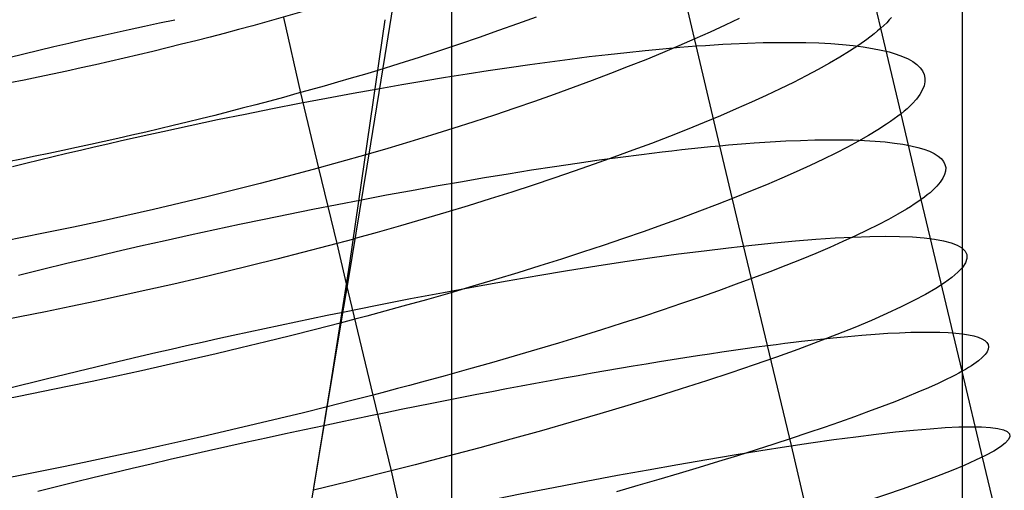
# Model space of a CAD drawing. Extents: x -383 to 1849, y -1185 to -529.
# Tile 562 of 656: x 428 to 447, y -1011 to -1002. Entities that reach past the tile are written whole.
import ezdxf

# ---------------------------------------------------------------- set-up
doc = ezdxf.new("R2010")
doc.units = 0
doc.layers.add('PREDEFINITO', color=7, linetype='CONTINUOUS')

msp = doc.modelspace()

# ---------------------------------------------------------------- linework, layer by layer
at = {"layer": 'PREDEFINITO'}
for p, q in [((436.356, -1016.516, 663.883), (436.356, -807.082, 663.883)), ((444.442, -1002.486, 491.657), (443.679, -999.275, 492.132)), ((441.404, -1004.702, 476.832), (440.523, -1000.948, 477.272)), ((445.994, -1057.153, 419.688), (445.981, -1000.962, 419.688)), ((435.353, -1001.347, 473.867), (435.095, -1002.998, 473.426)), ((430.562, -1002.448, 472.705), (430.847, -1002.386, 472.728)), ((430.847, -1002.386, 472.728), (431.132, -1002.326, 472.756)), ((433.51, -1003.705, 502.244), (433.187, -1002.287, 502.487)), ((434.434, -1006.912, 501.749), (435.1, -1002.326, 501.813)), ((437.595, -1002.405, 500.478), (437.236, -1002.533, 500.701)), ((437.947, -1002.276, 500.244), (437.595, -1002.405, 500.478)), ((441.774, -1002.302, 496.661), (441.506, -1002.43, 497.013)), ((444.552, -1002.383, 491.194), (444.499, -1002.434, 491.426)), ((444.601, -1002.332, 490.961), (444.552, -1002.383, 491.194)), ((444.646, -1002.283, 490.727), (444.601, -1002.332, 490.961)), ((429.706, -1002.637, 472.671), (429.991, -1002.573, 472.677)), ((429.991, -1002.573, 472.677), (430.276, -1002.51, 472.688)), ((430.276, -1002.51, 472.688), (430.562, -1002.448, 472.705)), ((437.236, -1002.533, 500.701), (436.872, -1002.66, 500.913)), ((441.226, -1002.559, 497.358), (440.937, -1002.689, 497.693)), ((441.506, -1002.43, 497.013), (441.226, -1002.559, 497.358)), ((444.318, -1002.591, 492.105), (444.178, -1002.697, 492.548)), ((444.382, -1002.538, 491.881), (444.318, -1002.591, 492.105)), ((444.442, -1002.486, 491.657), (444.382, -1002.538, 491.881)), ((444.499, -1002.434, 491.426), (444.442, -1002.486, 491.657)), ((444.824, -1004.098, 491.466), (444.442, -1002.486, 491.657)), ((428.853, -1002.834, 472.686), (429.137, -1002.768, 472.675)), ((429.137, -1002.768, 472.675), (429.421, -1002.702, 472.67)), ((429.421, -1002.702, 472.67), (429.706, -1002.637, 472.671)), ((436.872, -1002.66, 500.913), (436.501, -1002.787, 501.114)), ((440.937, -1002.689, 497.693), (440.637, -1002.819, 498.02)), ((441.461, -1002.79, 477.577), (441.619, -1002.781, 477.762)), ((441.619, -1002.781, 477.762), (441.926, -1002.768, 478.14)), ((441.926, -1002.768, 478.14), (442.221, -1002.759, 478.529)), ((442.221, -1002.759, 478.529), (442.503, -1002.754, 478.927)), ((442.503, -1002.754, 478.927), (442.772, -1002.753, 479.335)), ((442.772, -1002.753, 479.335), (443.028, -1002.757, 479.751)), ((443.028, -1002.757, 479.751), (443.271, -1002.765, 480.176)), ((443.271, -1002.765, 480.176), (443.501, -1002.777, 480.608)), ((443.501, -1002.777, 480.608), (443.718, -1002.794, 481.048)), ((444.178, -1002.697, 492.548), (444.024, -1002.807, 492.986)), ((428.288, -1002.97, 472.725), (428.57, -1002.902, 472.703)), ((428.57, -1002.902, 472.703), (428.853, -1002.834, 472.686)), ((436.124, -1002.912, 501.303), (435.741, -1003.036, 501.48)), ((436.501, -1002.787, 501.114), (436.124, -1002.912, 501.303)), ((439.304, -1002.981, 475.563), (439.654, -1002.942, 475.837)), ((439.654, -1002.942, 475.837), (439.997, -1002.906, 476.122)), ((439.997, -1002.906, 476.122), (440.33, -1002.875, 476.418)), ((440.327, -1002.949, 498.337), (440.009, -1003.08, 498.645)), ((440.637, -1002.819, 498.02), (440.327, -1002.949, 498.337)), ((440.33, -1002.875, 476.418), (440.654, -1002.846, 476.723)), ((440.654, -1002.846, 476.723), (440.968, -1002.822, 477.039)), ((440.968, -1002.822, 477.039), (441.136, -1002.81, 477.216)), ((441.136, -1002.81, 477.216), (441.3, -1002.799, 477.395)), ((441.3, -1002.799, 477.395), (441.461, -1002.79, 477.577)), ((443.854, -1002.918, 493.418), (443.67, -1003.032, 493.844)), ((443.718, -1002.794, 481.048), (443.921, -1002.814, 481.494)), ((444.024, -1002.807, 492.986), (443.854, -1002.918, 493.418)), ((443.921, -1002.814, 481.494), (444.111, -1002.838, 481.946)), ((444.111, -1002.838, 481.946), (444.287, -1002.867, 482.404)), ((444.287, -1002.867, 482.404), (444.449, -1002.899, 482.867)), ((444.449, -1002.899, 482.867), (444.597, -1002.935, 483.334)), ((444.597, -1002.935, 483.334), (444.73, -1002.975, 483.805)), ((428.006, -1003.039, 472.754), (428.288, -1002.97, 472.725)), ((435.095, -1002.998, 473.426), (434.825, -1004.665, 473.025)), ((435.741, -1003.036, 501.48), (435.354, -1003.159, 501.646)), ((437.823, -1003.171, 474.572), (438.204, -1003.118, 474.804)), ((438.204, -1003.118, 474.804), (438.578, -1003.069, 475.046)), ((438.578, -1003.069, 475.046), (438.945, -1003.023, 475.299)), ((438.945, -1003.023, 475.299), (439.304, -1002.981, 475.563)), ((440.009, -1003.08, 498.645), (439.681, -1003.211, 498.943)), ((443.472, -1003.148, 494.264), (443.26, -1003.267, 494.676)), ((443.67, -1003.032, 493.844), (443.472, -1003.148, 494.264)), ((444.73, -1002.975, 483.805), (444.85, -1003.019, 484.28)), ((444.85, -1003.019, 484.28), (444.955, -1003.066, 484.758)), ((444.955, -1003.066, 484.758), (445.045, -1003.117, 485.239)), ((445.045, -1003.117, 485.239), (445.12, -1003.172, 485.721)), ((435.354, -1003.159, 501.646), (434.961, -1003.281, 501.799)), ((436.643, -1003.346, 473.945), (437.042, -1003.285, 474.143)), ((437.042, -1003.285, 474.143), (437.436, -1003.226, 474.352)), ((437.436, -1003.226, 474.352), (437.823, -1003.171, 474.572)), ((439.681, -1003.211, 498.943), (439.344, -1003.342, 499.231)), ((443.26, -1003.267, 494.676), (443.034, -1003.387, 495.082)), ((445.12, -1003.172, 485.721), (445.181, -1003.231, 486.205)), ((445.181, -1003.231, 486.205), (445.227, -1003.293, 486.689)), ((445.227, -1003.293, 486.689), (445.257, -1003.358, 487.174)), ((435.414, -1003.548, 473.421), (435.828, -1003.478, 473.584)), ((435.828, -1003.478, 473.584), (436.238, -1003.411, 473.759)), ((436.238, -1003.411, 473.759), (436.643, -1003.346, 473.945)), ((438.999, -1003.473, 499.508), (438.645, -1003.604, 499.775)), ((439.344, -1003.342, 499.231), (438.999, -1003.473, 499.508)), ((442.796, -1003.508, 495.48), (442.544, -1003.631, 495.87)), ((443.034, -1003.387, 495.082), (442.796, -1003.508, 495.48)), ((445.272, -1003.5, 488.142), (445.256, -1003.575, 488.625)), ((445.257, -1003.358, 487.174), (445.272, -1003.427, 487.659)), ((445.272, -1003.427, 487.659), (445.272, -1003.5, 488.142)), ((433.847, -1005.124, 502.028), (433.51, -1003.705, 502.244)), ((434.496, -1003.711, 473.106), (434.996, -1003.621, 473.27)), ((434.996, -1003.621, 473.27), (435.414, -1003.548, 473.421)), ((438.645, -1003.604, 499.775), (438.284, -1003.735, 500.03)), ((442.544, -1003.631, 495.87), (442.281, -1003.756, 496.252)), ((445.224, -1003.655, 489.106), (445.176, -1003.737, 489.585)), ((445.256, -1003.575, 488.625), (445.224, -1003.655, 489.106)), ((433.483, -1003.901, 472.83), (433.992, -1003.804, 472.96)), ((433.992, -1003.804, 472.96), (434.496, -1003.711, 473.106)), ((437.916, -1003.865, 500.274), (437.54, -1003.994, 500.506)), ((438.284, -1003.735, 500.03), (437.916, -1003.865, 500.274)), ((442.005, -1003.882, 496.625), (441.718, -1004.009, 496.99)), ((442.281, -1003.756, 496.252), (442.005, -1003.882, 496.625)), ((445.113, -1003.823, 490.061), (445.033, -1003.911, 490.533)), ((445.176, -1003.737, 489.585), (445.113, -1003.823, 490.061)), ((432.457, -1004.104, 472.623), (432.972, -1004, 472.718)), ((432.972, -1004, 472.718), (433.483, -1003.901, 472.83)), ((437.54, -1003.994, 500.506), (437.157, -1004.123, 500.726)), ((441.718, -1004.009, 496.99), (441.419, -1004.137, 497.345)), ((444.882, -1004.05, 491.234), (444.824, -1004.098, 491.466)), ((444.937, -1004.003, 491.002), (444.882, -1004.05, 491.234)), ((444.987, -1003.957, 490.768), (444.937, -1004.003, 491.002)), ((445.033, -1003.911, 490.533), (444.987, -1003.957, 490.768)), ((431.424, -1004.319, 472.487), (431.941, -1004.21, 472.546)), ((431.941, -1004.21, 472.546), (432.457, -1004.104, 472.623)), ((436.768, -1004.251, 500.934), (436.372, -1004.379, 501.13)), ((437.157, -1004.123, 500.726), (436.768, -1004.251, 500.934)), ((441.419, -1004.137, 497.345), (441.109, -1004.266, 497.69)), ((444.624, -1004.247, 492.153), (444.55, -1004.297, 492.379)), ((444.695, -1004.196, 491.925), (444.624, -1004.247, 492.153)), ((444.762, -1004.147, 491.696), (444.695, -1004.196, 491.925)), ((444.824, -1004.098, 491.466), (444.762, -1004.147, 491.696)), ((445.204, -1005.716, 491.32), (444.824, -1004.098, 491.466)), ((430.646, -1004.488, 472.433), (430.905, -1004.431, 472.446)), ((430.905, -1004.431, 472.446), (431.424, -1004.319, 472.487)), ((436.372, -1004.379, 501.13), (435.97, -1004.505, 501.312)), ((440.789, -1004.396, 498.026), (440.458, -1004.527, 498.351)), ((441.109, -1004.266, 497.69), (440.789, -1004.396, 498.026)), ((444.388, -1004.401, 492.828), (444.212, -1004.508, 493.27)), ((444.55, -1004.297, 492.379), (444.388, -1004.401, 492.828)), ((429.87, -1004.664, 472.42), (430.128, -1004.604, 472.42)), ((430.128, -1004.604, 472.42), (430.387, -1004.546, 472.424)), ((430.387, -1004.546, 472.424), (430.646, -1004.488, 472.433)), ((435.563, -1004.629, 501.481), (435.15, -1004.753, 501.636)), ((435.97, -1004.505, 501.312), (435.563, -1004.629, 501.481)), ((440.458, -1004.527, 498.351), (440.118, -1004.657, 498.666)), ((442.052, -1004.648, 477.559), (442.357, -1004.628, 477.938)), ((442.357, -1004.628, 477.938), (442.65, -1004.612, 478.328)), ((442.65, -1004.612, 478.328), (442.93, -1004.6, 478.728)), ((442.93, -1004.6, 478.728), (443.197, -1004.592, 479.138)), ((443.197, -1004.592, 479.138), (443.452, -1004.588, 479.556)), ((443.452, -1004.588, 479.556), (443.693, -1004.589, 479.983)), ((443.693, -1004.589, 479.983), (443.921, -1004.593, 480.417)), ((444.02, -1004.616, 493.706), (443.814, -1004.728, 494.135)), ((443.921, -1004.593, 480.417), (444.136, -1004.601, 480.858)), ((444.212, -1004.508, 493.27), (444.02, -1004.616, 493.706)), ((444.136, -1004.601, 480.858), (444.337, -1004.613, 481.306)), ((444.337, -1004.613, 481.306), (444.525, -1004.63, 481.761)), ((444.525, -1004.63, 481.761), (444.699, -1004.65, 482.221)), ((429.096, -1004.844, 472.449), (429.354, -1004.783, 472.434)), ((429.354, -1004.783, 472.434), (429.612, -1004.723, 472.425)), ((429.612, -1004.723, 472.425), (429.87, -1004.664, 472.42)), ((434.825, -1004.665, 473.025), (434.547, -1006.346, 472.676)), ((435.15, -1004.753, 501.636), (434.733, -1004.875, 501.778)), ((439.768, -1004.788, 498.969), (439.409, -1004.92, 499.262)), ((440.118, -1004.657, 498.666), (439.768, -1004.788, 498.969)), ((440.125, -1004.84, 475.651), (440.317, -1004.817, 475.81)), ((440.317, -1004.817, 475.81), (440.505, -1004.795, 475.972)), ((440.505, -1004.795, 475.972), (440.691, -1004.774, 476.138)), ((440.691, -1004.774, 476.138), (440.874, -1004.754, 476.307)), ((440.874, -1004.754, 476.307), (441.054, -1004.736, 476.479)), ((441.054, -1004.736, 476.479), (441.23, -1004.718, 476.654)), ((441.23, -1004.718, 476.654), (441.404, -1004.702, 476.832)), ((441.404, -1004.702, 476.832), (441.57, -1004.687, 477.01)), ((441.85, -1006.583, 476.672), (441.404, -1004.702, 476.832)), ((441.57, -1004.687, 477.01), (441.734, -1004.673, 477.19)), ((441.734, -1004.673, 477.19), (441.894, -1004.66, 477.373)), ((441.894, -1004.66, 477.373), (442.052, -1004.648, 477.559)), ((443.814, -1004.728, 494.135), (443.593, -1004.841, 494.557)), ((444.699, -1004.65, 482.221), (444.859, -1004.673, 482.686)), ((444.859, -1004.673, 482.686), (445.005, -1004.701, 483.155)), ((445.005, -1004.701, 483.155), (445.137, -1004.732, 483.629)), ((445.137, -1004.732, 483.629), (445.254, -1004.768, 484.106)), ((445.254, -1004.768, 484.106), (445.357, -1004.806, 484.586)), ((445.357, -1004.806, 484.586), (445.446, -1004.849, 485.069)), ((428.328, -1005.03, 472.521), (428.583, -1004.968, 472.492)), ((428.583, -1004.968, 472.492), (428.84, -1004.906, 472.468)), ((428.84, -1004.906, 472.468), (429.096, -1004.844, 472.449)), ((438.715, -1005.029, 474.63), (439.13, -1004.97, 474.905)), ((439.409, -1004.92, 499.262), (439.041, -1005.051, 499.542)), ((439.13, -1004.97, 474.905), (439.536, -1004.915, 475.193)), ((439.536, -1004.915, 475.193), (439.931, -1004.864, 475.495)), ((439.931, -1004.864, 475.495), (440.125, -1004.84, 475.651)), ((443.358, -1004.956, 494.971), (443.11, -1005.074, 495.378)), ((443.593, -1004.841, 494.557), (443.358, -1004.956, 494.971)), ((445.446, -1004.849, 485.069), (445.52, -1004.895, 485.553)), ((445.52, -1004.895, 485.553), (445.579, -1004.944, 486.039)), ((445.579, -1004.944, 486.039), (445.622, -1004.998, 486.525)), ((445.622, -1004.998, 486.525), (445.651, -1005.054, 487.012)), ((428.074, -1005.093, 472.554), (428.328, -1005.03, 472.521)), ((434.196, -1006.543, 501.834), (433.847, -1005.124, 502.028)), ((437.42, -1005.228, 473.89), (437.859, -1005.158, 474.123)), ((437.859, -1005.158, 474.123), (438.291, -1005.092, 474.37)), ((438.664, -1005.182, 499.811), (438.279, -1005.313, 500.067)), ((438.291, -1005.092, 474.37), (438.715, -1005.029, 474.63)), ((439.041, -1005.051, 499.542), (438.664, -1005.182, 499.811)), ((442.848, -1005.193, 495.776), (442.574, -1005.314, 496.165)), ((443.11, -1005.074, 495.378), (442.848, -1005.193, 495.776)), ((445.662, -1005.178, 487.985), (445.645, -1005.245, 488.469)), ((445.651, -1005.054, 487.012), (445.664, -1005.114, 487.499)), ((445.664, -1005.114, 487.499), (445.662, -1005.178, 487.985)), ((436.06, -1005.459, 473.278), (436.519, -1005.379, 473.468)), ((436.519, -1005.379, 473.468), (436.973, -1005.302, 473.672)), ((436.973, -1005.302, 473.672), (437.42, -1005.228, 473.89)), ((438.279, -1005.313, 500.067), (437.886, -1005.444, 500.31)), ((442.574, -1005.314, 496.165), (442.287, -1005.436, 496.545)), ((445.611, -1005.315, 488.952), (445.562, -1005.389, 489.432)), ((445.645, -1005.245, 488.469), (445.611, -1005.315, 488.952)), ((435.125, -1005.629, 472.944), (435.595, -1005.542, 473.104)), ((435.595, -1005.542, 473.104), (436.06, -1005.459, 473.278)), ((437.886, -1005.444, 500.31), (437.486, -1005.574, 500.54)), ((441.988, -1005.559, 496.916), (441.678, -1005.684, 497.278)), ((442.287, -1005.436, 496.545), (441.988, -1005.559, 496.916)), ((445.415, -1005.546, 490.384), (445.369, -1005.587, 490.62)), ((445.497, -1005.466, 489.91), (445.415, -1005.546, 490.384)), ((445.562, -1005.389, 489.432), (445.497, -1005.466, 489.91)), ((434.196, -1005.806, 472.676), (434.651, -1005.718, 472.799)), ((434.651, -1005.718, 472.799), (435.125, -1005.629, 472.944)), ((437.079, -1005.704, 500.757), (436.665, -1005.832, 500.959)), ((437.486, -1005.574, 500.54), (437.079, -1005.704, 500.757)), ((441.678, -1005.684, 497.278), (441.356, -1005.81, 497.629)), ((445.204, -1005.716, 491.32), (445.14, -1005.76, 491.551)), ((445.263, -1005.672, 491.087), (445.204, -1005.716, 491.32)), ((445.976, -1008.951, 491.081), (445.204, -1005.716, 491.32)), ((445.318, -1005.629, 490.854), (445.263, -1005.672, 491.087)), ((445.369, -1005.587, 490.62), (445.318, -1005.629, 490.854)), ((433.277, -1005.989, 472.472), (433.738, -1005.896, 472.567)), ((433.738, -1005.896, 472.567), (434.196, -1005.806, 472.676)), ((436.665, -1005.832, 500.959), (436.245, -1005.96, 501.148)), ((441.356, -1005.81, 497.629), (441.023, -1005.937, 497.969)), ((444.926, -1005.898, 492.235), (444.764, -1005.993, 492.685)), ((445.002, -1005.851, 492.009), (444.926, -1005.898, 492.235)), ((445.073, -1005.805, 491.78), (445.002, -1005.851, 492.009)), ((445.14, -1005.76, 491.551), (445.073, -1005.805, 491.78)), ((432.351, -1006.181, 472.324), (432.815, -1006.084, 472.391)), ((432.815, -1006.084, 472.391), (433.277, -1005.989, 472.472)), ((435.818, -1006.087, 501.322), (435.386, -1006.212, 501.482)), ((436.245, -1005.96, 501.148), (435.818, -1006.087, 501.322)), ((440.68, -1006.064, 498.298), (440.327, -1006.192, 498.617)), ((441.023, -1005.937, 497.969), (440.68, -1006.064, 498.298)), ((444.586, -1006.091, 493.128), (444.393, -1006.192, 493.565)), ((444.764, -1005.993, 492.685), (444.586, -1006.091, 493.128)), ((431.42, -1006.381, 472.235), (431.886, -1006.28, 472.272)), ((431.886, -1006.28, 472.272), (432.351, -1006.181, 472.324)), ((435.386, -1006.212, 501.482), (434.949, -1006.336, 501.626)), ((440.327, -1006.192, 498.617), (439.964, -1006.321, 498.923)), ((444.185, -1006.295, 493.995), (443.963, -1006.401, 494.418)), ((444.393, -1006.192, 493.565), (444.185, -1006.295, 493.995)), ((430.489, -1006.59, 472.205), (430.954, -1006.485, 472.212)), ((430.954, -1006.485, 472.212), (431.42, -1006.381, 472.235)), ((434.547, -1006.346, 472.676), (434.407, -1007.191, 472.525)), ((434.949, -1006.336, 501.626), (434.506, -1006.459, 501.754)), ((439.591, -1006.45, 499.218), (439.209, -1006.579, 499.5)), ((439.964, -1006.321, 498.923), (439.591, -1006.45, 499.218)), ((443.963, -1006.401, 494.418), (443.727, -1006.509, 494.833)), ((430.025, -1006.697, 472.213), (430.489, -1006.59, 472.205)), ((434.37, -1007.303, 501.745), (434.196, -1006.543, 501.834)), ((439.209, -1006.579, 499.5), (438.819, -1006.708, 499.769)), ((442.755, -1010.351, 476.469), (441.85, -1006.583, 476.672)), ((443.478, -1006.618, 495.24), (443.215, -1006.73, 495.638)), ((443.727, -1006.509, 494.833), (443.478, -1006.618, 495.24)), ((429.1, -1006.916, 472.274), (429.561, -1006.805, 472.235)), ((429.561, -1006.805, 472.235), (430.025, -1006.697, 472.213)), ((438.421, -1006.837, 500.025), (438.014, -1006.966, 500.267)), ((438.819, -1006.708, 499.769), (438.421, -1006.837, 500.025)), ((442.94, -1006.843, 496.028), (442.652, -1006.959, 496.409)), ((443.215, -1006.73, 495.638), (442.94, -1006.843, 496.028)), ((428.184, -1007.141, 472.397), (428.641, -1007.027, 472.328)), ((428.641, -1007.027, 472.328), (429.1, -1006.916, 472.274)), ((434.074, -1009.189, 501.723), (434.434, -1006.912, 501.749)), ((438.014, -1006.966, 500.267), (437.6, -1007.095, 500.496)), ((442.652, -1006.959, 496.409), (442.352, -1007.075, 496.78)), ((434.407, -1007.191, 472.525), (434.265, -1008.04, 472.388)), ((437.179, -1007.223, 500.71), (436.751, -1007.35, 500.91)), ((437.6, -1007.095, 500.496), (437.179, -1007.223, 500.71)), ((442.041, -1007.193, 497.142), (441.718, -1007.312, 497.493)), ((442.352, -1007.075, 496.78), (442.041, -1007.193, 497.142)), ((434.875, -1009.399, 501.537), (434.37, -1007.303, 501.745)), ((436.751, -1007.35, 500.91), (436.317, -1007.477, 501.094)), ((441.718, -1007.312, 497.493), (441.385, -1007.433, 497.833)), ((435.877, -1007.603, 501.263), (435.431, -1007.727, 501.416)), ((436.317, -1007.477, 501.094), (435.877, -1007.603, 501.263)), ((441.041, -1007.554, 498.163), (440.686, -1007.676, 498.481)), ((441.385, -1007.433, 497.833), (441.041, -1007.554, 498.163)), ((435.206, -1007.789, 501.487), (434.98, -1007.85, 501.554)), ((435.431, -1007.727, 501.416), (435.206, -1007.789, 501.487)), ((440.686, -1007.676, 498.481), (440.322, -1007.799, 498.788)), ((434.524, -1007.972, 501.674), (434.249, -1008.045, 501.738)), ((434.753, -1007.912, 501.616), (434.524, -1007.972, 501.674)), ((434.98, -1007.85, 501.554), (434.753, -1007.912, 501.616)), ((439.949, -1007.923, 499.082), (439.567, -1008.046, 499.364)), ((440.322, -1007.799, 498.788), (439.949, -1007.923, 499.082)), ((434.265, -1008.04, 472.388), (433.978, -1009.745, 472.156)), ((439.567, -1008.046, 499.364), (439.176, -1008.171, 499.633)), ((438.777, -1008.295, 499.889), (438.369, -1008.419, 500.131)), ((439.176, -1008.171, 499.633), (438.777, -1008.295, 499.889)), ((443.251, -1008.351, 477.666), (443.541, -1008.32, 478.057)), ((443.541, -1008.32, 478.057), (443.818, -1008.294, 478.458)), ((443.818, -1008.294, 478.458), (444.082, -1008.271, 478.869)), ((444.082, -1008.271, 478.869), (444.333, -1008.252, 479.288)), ((444.333, -1008.252, 479.288), (444.571, -1008.236, 479.715)), ((444.571, -1008.236, 479.715), (444.795, -1008.225, 480.15)), ((444.795, -1008.225, 480.15), (445.006, -1008.217, 480.593)), ((445.006, -1008.217, 480.593), (445.204, -1008.213, 481.042)), ((445.204, -1008.213, 481.042), (445.388, -1008.212, 481.497)), ((445.388, -1008.212, 481.497), (445.557, -1008.216, 481.958)), ((445.557, -1008.216, 481.958), (445.713, -1008.223, 482.424)), ((445.713, -1008.223, 482.424), (445.855, -1008.233, 482.895)), ((445.855, -1008.233, 482.895), (445.983, -1008.247, 483.37)), ((445.983, -1008.247, 483.37), (446.096, -1008.265, 483.848)), ((446.096, -1008.265, 483.848), (446.195, -1008.286, 484.329)), ((446.195, -1008.286, 484.329), (446.278, -1008.311, 484.812)), ((446.278, -1008.311, 484.812), (446.348, -1008.34, 485.298)), ((446.348, -1008.34, 485.298), (446.402, -1008.372, 485.785)), ((438.369, -1008.419, 500.131), (437.955, -1008.544, 500.36)), ((441.665, -1008.554, 475.922), (441.883, -1008.523, 476.129)), ((441.883, -1008.523, 476.129), (442.097, -1008.493, 476.341)), ((442.097, -1008.493, 476.341), (442.307, -1008.465, 476.557)), ((442.307, -1008.465, 476.557), (442.472, -1008.444, 476.735)), ((442.472, -1008.444, 476.735), (442.634, -1008.423, 476.916)), ((442.634, -1008.423, 476.916), (442.793, -1008.404, 477.099)), ((442.793, -1008.404, 477.099), (442.949, -1008.385, 477.285)), ((442.949, -1008.385, 477.285), (443.251, -1008.351, 477.666)), ((446.402, -1008.372, 485.785), (446.441, -1008.407, 486.273)), ((446.441, -1008.407, 486.273), (446.465, -1008.446, 486.761)), ((446.467, -1008.534, 487.736), (446.445, -1008.584, 488.222)), ((446.465, -1008.446, 486.761), (446.474, -1008.489, 487.249)), ((446.474, -1008.489, 487.249), (446.467, -1008.534, 487.736)), ((437.533, -1008.668, 500.574), (437.105, -1008.791, 500.773)), ((437.955, -1008.544, 500.36), (437.533, -1008.668, 500.574)), ((440.51, -1008.73, 474.958), (440.749, -1008.692, 475.141)), ((440.749, -1008.692, 475.141), (440.984, -1008.655, 475.329)), ((440.984, -1008.655, 475.329), (441.215, -1008.62, 475.522)), ((441.215, -1008.62, 475.522), (441.442, -1008.586, 475.719)), ((441.442, -1008.586, 475.719), (441.665, -1008.554, 475.922)), ((446.353, -1008.693, 489.188), (446.283, -1008.752, 489.667)), ((446.407, -1008.637, 488.706), (446.353, -1008.693, 489.188)), ((446.445, -1008.584, 488.222), (446.407, -1008.637, 488.706)), ((437.105, -1008.791, 500.773), (436.67, -1008.914, 500.958)), ((439.261, -1008.938, 474.117), (439.517, -1008.894, 474.275)), ((439.517, -1008.894, 474.275), (439.771, -1008.851, 474.438)), ((439.771, -1008.851, 474.438), (440.02, -1008.809, 474.606)), ((440.02, -1008.809, 474.606), (440.267, -1008.769, 474.779)), ((440.267, -1008.769, 474.779), (440.51, -1008.73, 474.958)), ((446.094, -1008.882, 490.614), (446.037, -1008.916, 490.848)), ((446.148, -1008.848, 490.379), (446.094, -1008.882, 490.614)), ((446.197, -1008.815, 490.142), (446.148, -1008.848, 490.379)), ((446.283, -1008.752, 489.667), (446.197, -1008.815, 490.142)), ((436.229, -1009.037, 501.126), (435.783, -1009.159, 501.279)), ((436.67, -1008.914, 500.958), (436.229, -1009.037, 501.126)), ((438.206, -1009.126, 473.536), (438.474, -1009.077, 473.673)), ((438.474, -1009.077, 473.673), (438.739, -1009.03, 473.816)), ((438.739, -1009.03, 473.816), (439.002, -1008.983, 473.964)), ((439.002, -1008.983, 473.964), (439.261, -1008.938, 474.117)), ((445.767, -1009.062, 491.773), (445.689, -1009.1, 492.001)), ((445.84, -1009.024, 491.544), (445.767, -1009.062, 491.773)), ((445.91, -1008.987, 491.313), (445.84, -1009.024, 491.544)), ((445.976, -1008.951, 491.081), (445.91, -1008.987, 491.313)), ((446.037, -1008.916, 490.848), (445.976, -1008.951, 491.081)), ((446.361, -1010.573, 491.014), (445.976, -1008.951, 491.081)), ((433.703, -1011.457, 501.696), (434.074, -1009.189, 501.723)), ((435.558, -1009.219, 501.35), (435.331, -1009.279, 501.416)), ((435.783, -1009.159, 501.279), (435.558, -1009.219, 501.35)), ((437.386, -1009.278, 473.155), (437.662, -1009.227, 473.277)), ((437.662, -1009.227, 473.277), (437.935, -1009.176, 473.404)), ((437.935, -1009.176, 473.404), (438.206, -1009.126, 473.536)), ((445.34, -1009.262, 492.897), (445.142, -1009.347, 493.336)), ((445.522, -1009.18, 492.452), (445.34, -1009.262, 492.897)), ((445.689, -1009.1, 492.001), (445.522, -1009.18, 492.452)), ((434.875, -1009.399, 501.537), (434.443, -1009.51, 501.634)), ((435.104, -1009.339, 501.479), (434.875, -1009.399, 501.537)), ((435.215, -1010.83, 501.429), (434.875, -1009.399, 501.537)), ((435.331, -1009.279, 501.416), (435.104, -1009.339, 501.479)), ((436.263, -1009.495, 472.724), (436.546, -1009.44, 472.824)), ((436.546, -1009.44, 472.824), (436.828, -1009.385, 472.929)), ((436.828, -1009.385, 472.929), (437.108, -1009.331, 473.039)), ((437.108, -1009.331, 473.039), (437.386, -1009.278, 473.155)), ((444.93, -1009.434, 493.767), (444.704, -1009.525, 494.192)), ((445.142, -1009.347, 493.336), (444.93, -1009.434, 493.767)), ((434.443, -1009.51, 501.634), (434.008, -1009.62, 501.717)), ((435.401, -1009.668, 472.458), (435.69, -1009.61, 472.541)), ((435.69, -1009.61, 472.541), (435.977, -1009.552, 472.63)), ((435.977, -1009.552, 472.63), (436.263, -1009.495, 472.724)), ((444.464, -1009.617, 494.609), (444.21, -1009.712, 495.018)), ((444.704, -1009.525, 494.192), (444.464, -1009.617, 494.609)), ((433.978, -1009.745, 472.156), (433.697, -1011.455, 471.967)), ((434.528, -1009.848, 472.243), (434.82, -1009.787, 472.309)), ((434.82, -1009.787, 472.309), (435.111, -1009.727, 472.381)), ((435.111, -1009.727, 472.381), (435.401, -1009.668, 472.458)), ((443.943, -1009.81, 495.418), (443.664, -1009.909, 495.81)), ((444.21, -1009.712, 495.018), (443.943, -1009.81, 495.418)), ((433.58, -1010.048, 472.07), (433.94, -1009.971, 472.128)), ((433.94, -1009.971, 472.128), (434.234, -1009.909, 472.183)), ((434.234, -1009.909, 472.183), (434.528, -1009.848, 472.243)), ((443.372, -1010.011, 496.193), (443.068, -1010.114, 496.566)), ((443.664, -1009.909, 495.81), (443.372, -1010.011, 496.193)), ((432.496, -1010.284, 471.947), (432.858, -1010.205, 471.979)), ((432.858, -1010.205, 471.979), (433.219, -1010.126, 472.02)), ((433.219, -1010.126, 472.02), (433.58, -1010.048, 472.07)), ((443.068, -1010.114, 496.566), (442.753, -1010.219, 496.93)), ((431.771, -1010.446, 471.91), (432.133, -1010.365, 471.924)), ((432.133, -1010.365, 471.924), (432.496, -1010.284, 471.947)), ((442.427, -1010.325, 497.283), (442.09, -1010.433, 497.625)), ((442.753, -1010.219, 496.93), (442.427, -1010.325, 497.283)), ((443.203, -1012.238, 476.418), (442.755, -1010.351, 476.469)), ((431.048, -1010.611, 471.909), (431.409, -1010.529, 471.905)), ((431.409, -1010.529, 471.905), (431.771, -1010.446, 471.91)), ((441.742, -1010.543, 497.957), (441.385, -1010.654, 498.277)), ((442.09, -1010.433, 497.625), (441.742, -1010.543, 497.957)), ((446.745, -1012.195, 490.981), (446.361, -1010.573, 491.014)), ((430.327, -1010.779, 471.945), (430.687, -1010.695, 471.923)), ((430.687, -1010.695, 471.923), (431.048, -1010.611, 471.909)), ((441.385, -1010.654, 498.277), (441.017, -1010.765, 498.585)), ((429.611, -1010.949, 472.019), (429.968, -1010.864, 471.978)), ((429.968, -1010.864, 471.978), (430.327, -1010.779, 471.945)), ((435.542, -1012.266, 501.352), (435.215, -1010.83, 501.429)), ((440.641, -1010.878, 498.881), (440.256, -1010.992, 499.165)), ((441.017, -1010.765, 498.585), (440.641, -1010.878, 498.881)), ((428.549, -1011.208, 472.201), (428.901, -1011.122, 472.131)), ((428.901, -1011.122, 472.131), (429.255, -1011.035, 472.07)), ((429.255, -1011.035, 472.07), (429.611, -1010.949, 472.019)), ((439.862, -1011.106, 499.436), (439.46, -1011.222, 499.693)), ((440.256, -1010.992, 499.165), (439.862, -1011.106, 499.436))]:
    msp.add_line(p, q, dxfattribs=at)
at = {"layer": 'PREDEFINITO', "extrusion": (0.215928, -0.947434, -0.2361)}
msp.add_arc((196.146, 726.849, 923.029), 15.164, 65.7197, 135.9681, dxfattribs=at)
at = {"layer": 'PREDEFINITO', "extrusion": (0.216902, -0.951578, -0.217838)}
msp.add_arc((196.166, 709.38, 938.252), 15.245, 68.6036, 135.8467, dxfattribs=at)
at = {"layer": 'PREDEFINITO', "extrusion": (0.217833, -0.955383, -0.19948)}
msp.add_arc((196.126, 691.676, 953.168), 15.267, 71.1942, 135.8436, dxfattribs=at)
at = {"layer": 'PREDEFINITO', "extrusion": (0.218628, -0.958856, -0.181101)}
msp.add_arc((196.163, 673.711, 967.702), 15.318, 73.6841, 135.7949, dxfattribs=at)
at = {"layer": 'PREDEFINITO', "extrusion": (0.221157, -0.969347, -0.107036)}
msp.add_arc((195.98, 599.827, 1022.425), 14.97, 282.5854, 82.4126, dxfattribs=at)
at = {"layer": 'PREDEFINITO', "extrusion": (0.219407, -0.961983, -0.162634)}
msp.add_arc((196.137, 655.441, 981.928), 15.381, 76.1297, 135.7093, dxfattribs=at)
at = {"layer": 'PREDEFINITO', "extrusion": (0.221091, -0.969359, -0.107064)}
msp.add_arc((196.05, 599.858, 1022.395), 14.974, 136.6268, 282.5966, dxfattribs=at)
at = {"layer": 'PREDEFINITO', "extrusion": (0.220081, -0.964772, -0.144149)}
msp.add_arc((196.125, 636.996, 995.779), 15.399, 78.5534, 135.7237, dxfattribs=at)
at = {"layer": 'PREDEFINITO', "extrusion": (0.220663, -0.967224, -0.125645)}
msp.add_arc((196.145, 618.272, 1009.26), 15.465, 80.9753, 135.6353, dxfattribs=at)
at = {"layer": 'PREDEFINITO', "extrusion": (0.221873, -0.972573, -0.069816)}
msp.add_arc((196.041, 561.264, 1047.61), 14.967, 276.0546, 87.293, dxfattribs=at)

doc.saveas('drawing.dxf')
